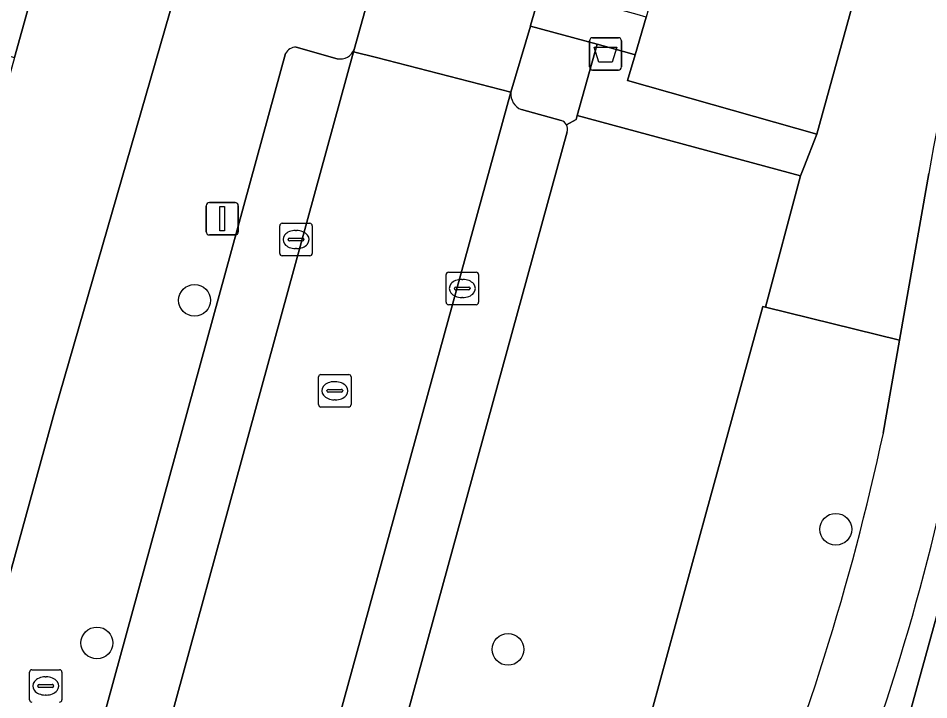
# Model space of a CAD drawing. Extents: x 162542 to 163147, y 380779 to 381521.
# Drawn here: x 163092.41 to 163120.43, y 381069.61 to 381090.58 of the extents above; entities that cross this region are included whole.
import ezdxf

# ---------------------------------------------------------------- set-up
doc = ezdxf.new("R2010")
doc.units = 0
for name, color, linetype in [('IMGEO_Afvalbak', 7, 'Continuous'), ('IMGEO_Berm_groen', 7, 'Continuous'), ('IMGEO_Boom', 7, 'Continuous'), ('IMGEO_Brandkraan', 7, 'Continuous'), ('IMGEO_Erf', 7, 'Continuous'), ('IMGEO_Fietspad_gesloten', 7, 'Continuous'), ('IMGEO_Groenvoorziening', 7, 'Continuous'), ('IMGEO_Haag', 7, 'Continuous'), ('IMGEO_Hek', 7, 'Continuous'), ('IMGEO_Kolk', 7, 'Continuous'), ('IMGEO_Lichtmast', 7, 'Continuous'), ('IMGEO_Pand', 7, 'Continuous'), ('IMGEO_Parkeervlak_open', 7, 'Continuous'), ('IMGEO_Rijbaan_lokaal_gesloten', 7, 'Continuous'), ('IMGEO_Rijbaan_lokaal_open', 7, 'Continuous'), ('IMGEO_Rioolput', 7, 'Continuous'), ('IMGEO_Terreindeel_zand', 7, 'Continuous'), ('IMGEO_Voetpad_open', 7, 'Continuous')]:
    doc.layers.add(name, color=color, linetype=linetype)

msp = doc.modelspace()

# ---------------------------------------------------------------- linework, layer by layer
at = {"layer": 'IMGEO_Afvalbak'}
for p, q in [((163109.984, 381089.083), (163109.984, 381089.883)), ((163109.984, 381089.883), (163109.984, 381089.083)), ((163110.084, 381089.983), (163110.874, 381089.983)), ((163110.874, 381089.983), (163110.084, 381089.983)), ((163110.974, 381089.883), (163110.974, 381089.083)), ((163110.974, 381089.083), (163110.974, 381089.883)), ((163110.874, 381088.983), (163110.084, 381088.983)), ((163110.084, 381088.983), (163110.874, 381088.983))]:
    msp.add_line(p, q, dxfattribs=at)
msp.add_lwpolyline([(163110.127, 381089.697), (163110.831, 381089.697), (163110.682, 381089.227), (163110.276, 381089.227), (163110.127, 381089.697)], dxfattribs=at)
for centre, start, end in [((163110.084, 381089.883), 90, 180), ((163110.084, 381089.883), 90, 180), ((163110.874, 381089.883), 0, 90), ((163110.874, 381089.883), 360, 90), ((163110.084, 381089.083), 180, 270), ((163110.084, 381089.083), 180, 270), ((163110.874, 381089.083), 270, 0), ((163110.874, 381089.083), 270, 0)]:
    msp.add_arc(centre, 0.1, start, end, dxfattribs=at)
at = {"layer": 'IMGEO_Berm_groen'}
for points in [[(163101.031, 381000.829), (163101.737, 381003.421), (163105.941, 381018.863), (163136.979, 381131.279)], [(163127.267, 381108.155), (163123.149, 381109.351), (163116.979, 381087.012), (163116.579, 381085.993), (163116.483, 381085.73), (163115.4, 381081.696), (163119.528, 381080.672), (163119.826, 381082.372), (163120.427, 381085.8)], [(163113.57, 381075.334), (163115.317, 381081.716), (163115.4, 381081.696), (163116.483, 381085.73), (163109.61, 381087.588), (163109.576, 381087.467), (163109.281, 381087.299)], [(163109.3, 381087.086), (163093.379, 381029.068), (163091.294, 381021.437), (163090.379, 381018.056), (163091.195, 381019.449), (163095.086, 381024.701), (163097.994, 381027.705), (163100.091, 381030.633), (163101.545, 381033.297), (163102.955, 381036.558), (163113.57, 381075.334)], [(163119.028, 381077.818), (163119.528, 381080.672), (163115.4, 381081.696), (163115.317, 381081.716), (163113.57, 381075.334), (163102.955, 381036.558), (163101.545, 381033.297), (163100.091, 381030.633), (163097.994, 381027.705), (163095.086, 381024.701), (163091.195, 381019.449), (163090.379, 381018.056), (163089.453, 381014.635), (163089.416, 381014.332), (163089.57, 381012.554), (163089.809, 381011.641), (163090.516, 381010.104), (163095.768, 381008.68)]]:
    msp.add_lwpolyline(points, dxfattribs=at)
for centre, radius, start, end in [((163194.822, 381073.038), 75.482, 160.07208, 170.26597), ((163109.024, 381087.169), 0.288, 343.3364, 26.8584), ((163044.442, 381093.779), 76.275, 337.20621, 347.92112), ((163053.246, 381091.16), 69.323, 336.76744, 348.52643)]:
    msp.add_arc(centre, radius, start, end, dxfattribs=at)
at = {"layer": 'IMGEO_Boom'}
for centre in [(163097.833, 381081.902), (163117.566, 381074.858), (163094.828, 381071.36), (163107.479, 381071.16)]:
    msp.add_circle(centre, 0.489, dxfattribs=at)
at = {"layer": 'IMGEO_Brandkraan'}
for p, q in [((163092.828, 381070.536), (163093.68, 381070.536)), ((163092.753, 381069.61), (163092.753, 381070.462)), ((163093.241, 381070.316), (163093.266, 381070.316)), ((163093.754, 381070.462), (163093.754, 381069.61)), ((163093.012, 381070.03), (163093.012, 381070.042)), ((163093.45, 381069.993), (163093.052, 381069.993)), ((163093.055, 381070.079), (163093.453, 381070.079)), ((163093.496, 381070.042), (163093.496, 381070.03)), ((163093.264, 381069.756), (163093.239, 381069.756))]:
    msp.add_line(p, q, dxfattribs=at)
for points in [[(163092.828, 381070.536), (163093.68, 381070.536)], [(163092.753, 381069.61), (163092.753, 381070.462)], [(163093.754, 381070.462), (163093.754, 381069.61)]]:
    msp.add_lwpolyline(points, dxfattribs=at)
for centre, radius, start, end in [((163092.83, 381070.46), 0.0765, 91.552, 178.448), ((163092.83, 381070.46), 0.0765, 91.552, 178.448), ((163093.678, 381070.46), 0.0765, 1.552, 88.448), ((163093.678, 381070.46), 0.0765, 1.552, 88.448), ((163093.052, 381070.039), 0.0403, 85.8775, 175.7526), ((163093.049, 381070.029), 0.0366, 178.938, 274.7102), ((163093.453, 381070.036), 0.043, 264.8664, 352.4533), ((163093.457, 381070.041), 0.0386, 1.7309, 96.639), ((163092.83, 381069.612), 0.0765, 181.552, 268.448), ((163092.83, 381069.612), 0.0765, 181.552, 268.448), ((163093.678, 381069.612), 0.0765, 271.552, 358.448), ((163093.678, 381069.612), 0.0765, 271.552, 358.448)]:
    msp.add_arc(centre, radius, start, end, dxfattribs=at)
for centre, major_axis, ratio, start_param, end_param in [((163093.24, 381070.036), (-0.387, 0.002), 0.722429, 4.712389, 7.853982), ((163093.265, 381070.036), (-0.39, 0.002), 0.717154, 1.570796, 4.712389)]:
    msp.add_ellipse(centre, major_axis=major_axis, ratio=ratio, start_param=start_param, end_param=end_param, dxfattribs=at)
at = {"layer": 'IMGEO_Erf'}
for points in [[(163079.113, 381025.409), (163089.044, 381062.198), (163093.539, 381078.503), (163098.537, 381095.857)], [(163093.75, 381094.611), (163092.295, 381089.37), (163090.84, 381084.129), (163089.386, 381078.888), (163087.931, 381073.647), (163086.476, 381068.406), (163085.001, 381063.092), (163083.577, 381057.961), (163082.192, 381052.974), (163080.799, 381047.953), (163079.436, 381043.045), (163078.029, 381037.977), (163076.589, 381032.786), (163075.182, 381027.72), (163073.745, 381022.542)]]:
    msp.add_lwpolyline(points, dxfattribs=at)
at = {"layer": 'IMGEO_Fietspad_gesloten'}
msp.add_lwpolyline([(163120.427, 381085.8), (163119.826, 381082.372), (163119.528, 381080.672), (163119.028, 381077.818)], dxfattribs=at)
for centre, radius, start, end in [((163194.822, 381073.038), 75.482, 160.07208, 170.26597), ((163044.442, 381093.779), 76.275, 337.20621, 347.92112), ((163053.246, 381091.16), 69.323, 336.76744, 348.52643)]:
    msp.add_arc(centre, radius, start, end, dxfattribs=at)
at = {"layer": 'IMGEO_Groenvoorziening'}
for points in [[(163110.227, 381089.781), (163108.167, 381090.341), (163107.568, 381088.303)], [(163109.281, 381087.299), (163109.576, 381087.467), (163109.61, 381087.588), (163110.227, 381089.781)], [(163107.893, 381087.77), (163109.119, 381087.439)]]:
    msp.add_lwpolyline(points, dxfattribs=at)
msp.add_lwpolyline([(163111.158, 381088.662), (163111.393, 381089.458), (163111.216, 381089.505), (163110.227, 381089.781), (163109.61, 381087.588), (163116.483, 381085.73), (163116.579, 381085.993), (163116.979, 381087.012)], close=True, dxfattribs=at)
for centre, radius, start, end in [((163108.09, 381088.256), 0.525, 174.8546, 247.8914), ((163109.031, 381087.173), 0.28, 26.7024, 71.6306)]:
    msp.add_arc(centre, radius, start, end, dxfattribs=at)
at = {"layer": 'IMGEO_Haag'}
msp.add_lwpolyline([(163111.158, 381088.662), (163111.393, 381089.458), (163111.216, 381089.505), (163110.227, 381089.781), (163109.61, 381087.588), (163116.483, 381085.73), (163116.579, 381085.993), (163116.979, 381087.012)], close=True, dxfattribs=at)
at = {"layer": 'IMGEO_Hek'}
for points in [[(163123.149, 381109.351), (163116.979, 381087.012)], [(163116.979, 381087.012), (163111.158, 381088.662), (163111.393, 381089.458)]]:
    msp.add_lwpolyline(points, dxfattribs=at)
at = {"layer": 'IMGEO_Kolk'}
for p, q in [((163100.531, 381084.272), (163101.383, 381084.272)), ((163100.456, 381083.346), (163100.456, 381084.198)), ((163100.944, 381084.052), (163100.969, 381084.052)), ((163101.457, 381084.198), (163101.457, 381083.346)), ((163100.715, 381083.766), (163100.715, 381083.778)), ((163101.153, 381083.729), (163100.755, 381083.729)), ((163100.758, 381083.815), (163101.156, 381083.815)), ((163101.199, 381083.778), (163101.199, 381083.766)), ((163100.967, 381083.492), (163100.942, 381083.492)), ((163101.383, 381083.272), (163100.531, 381083.272)), ((163105.572, 381081.841), (163105.572, 381082.693)), ((163105.647, 381082.767), (163106.499, 381082.767)), ((163106.06, 381082.547), (163106.085, 381082.547)), ((163106.573, 381082.693), (163106.573, 381081.841)), ((163105.831, 381082.261), (163105.831, 381082.273)), ((163105.874, 381082.31), (163106.272, 381082.31)), ((163106.315, 381082.273), (163106.315, 381082.261)), ((163106.269, 381082.224), (163105.871, 381082.224)), ((163106.083, 381081.987), (163106.058, 381081.987)), ((163106.499, 381081.767), (163105.647, 381081.767))]:
    msp.add_line(p, q, dxfattribs=at)
for points in [[(163100.531, 381084.272), (163101.383, 381084.272)], [(163100.456, 381083.346), (163100.456, 381084.198)], [(163101.457, 381084.198), (163101.457, 381083.346)], [(163101.383, 381083.272), (163100.531, 381083.272)], [(163105.572, 381081.841), (163105.572, 381082.693)], [(163105.647, 381082.767), (163106.499, 381082.767)], [(163106.573, 381082.693), (163106.573, 381081.841)], [(163106.499, 381081.767), (163105.647, 381081.767)]]:
    msp.add_lwpolyline(points, dxfattribs=at)
for centre, radius, start, end in [((163100.533, 381084.196), 0.0765, 91.552, 178.448), ((163100.533, 381084.196), 0.0765, 91.552, 178.448), ((163101.381, 381084.196), 0.0765, 1.552, 88.448), ((163101.381, 381084.196), 0.0765, 1.552, 88.448), ((163100.755, 381083.775), 0.0403, 85.8775, 175.7526), ((163100.752, 381083.765), 0.0366, 178.938, 274.7102), ((163101.156, 381083.772), 0.043, 264.8664, 352.4533), ((163101.16, 381083.777), 0.0386, 1.7309, 96.639), ((163100.533, 381083.348), 0.0765, 181.552, 268.448), ((163100.533, 381083.348), 0.0765, 181.552, 268.448), ((163101.381, 381083.348), 0.0765, 271.552, 358.448), ((163101.381, 381083.348), 0.0765, 271.552, 358.448), ((163105.649, 381082.691), 0.0765, 91.552, 178.448), ((163105.649, 381082.691), 0.0765, 91.552, 178.448), ((163106.497, 381082.691), 0.0765, 1.552, 88.448), ((163106.497, 381082.691), 0.0765, 1.552, 88.448), ((163105.871, 381082.27), 0.0403, 85.8775, 175.7526), ((163105.868, 381082.26), 0.0366, 178.938, 274.7102), ((163106.272, 381082.267), 0.043, 264.8664, 352.4533), ((163106.276, 381082.272), 0.0386, 1.7309, 96.639), ((163105.649, 381081.843), 0.0765, 181.552, 268.448), ((163105.649, 381081.843), 0.0765, 181.552, 268.448), ((163106.497, 381081.843), 0.0765, 271.552, 358.448), ((163106.497, 381081.843), 0.0765, 271.552, 358.448)]:
    msp.add_arc(centre, radius, start, end, dxfattribs=at)
for centre, major_axis, ratio, start_param, end_param in [((163100.943, 381083.772), (-0.387, 0.002), 0.722429, 4.712389, 7.853982), ((163100.968, 381083.772), (-0.39, 0.002), 0.717154, 1.570796, 4.712389), ((163106.059, 381082.267), (-0.387, 0.002), 0.722429, 4.712389, 7.853982), ((163106.084, 381082.267), (-0.39, 0.002), 0.717154, 1.570796, 4.712389)]:
    msp.add_ellipse(centre, major_axis=major_axis, ratio=ratio, start_param=start_param, end_param=end_param, dxfattribs=at)
at = {"layer": 'IMGEO_Lichtmast'}
for p, q in [((163098.19, 381084.013), (163098.19, 381084.813)), ((163098.19, 381084.813), (163098.19, 381084.013)), ((163098.29, 381084.913), (163099.08, 381084.913)), ((163099.08, 381084.913), (163098.29, 381084.913)), ((163099.18, 381084.813), (163099.18, 381084.013)), ((163099.18, 381084.013), (163099.18, 381084.813)), ((163099.08, 381083.913), (163098.29, 381083.913)), ((163098.29, 381083.913), (163099.08, 381083.913))]:
    msp.add_line(p, q, dxfattribs=at)
msp.add_lwpolyline([(163098.61, 381084.788), (163098.76, 381084.788), (163098.76, 381084.038), (163098.61, 381084.038), (163098.61, 381084.788)], dxfattribs=at)
for centre, start, end in [((163098.29, 381084.813), 90, 180), ((163098.29, 381084.813), 90, 180), ((163099.08, 381084.813), 0, 90), ((163099.08, 381084.813), 360, 90), ((163098.29, 381084.013), 180, 270), ((163098.29, 381084.013), 180, 270), ((163099.08, 381084.013), 270, 0), ((163099.08, 381084.013), 270, 0)]:
    msp.add_arc(centre, 0.1, start, end, dxfattribs=at)
at = {"layer": 'IMGEO_Pand'}
msp.add_lwpolyline([(163093.75, 381094.611), (163085.795, 381096.822), (163084.339, 381091.582), (163084.441, 381091.554), (163092.295, 381089.37)], close=True, dxfattribs=at)
at = {"layer": 'IMGEO_Parkeervlak_open'}
for points in [[(163084.522, 381023.155), (163084.559, 381023.291), (163102.722, 381089.551)], [(163102.224, 381089.338), (163100.965, 381089.692)], [(163102.722, 381089.551), (163102.742, 381089.624)], [(163100.631, 381089.497), (163100.487, 381088.976), (163086.585, 381038.264), (163083.391, 381026.615)], [(163107.568, 381088.303), (163098.85, 381056.569), (163093.215, 381036.056), (163091.439, 381029.59), (163089.373, 381021.916), (163087.365, 381014.541), (163086.271, 381010.462), (163085.179, 381006.534), (163084.668, 381004.939)], [(163109.119, 381087.439), (163107.893, 381087.77)], [(163087.092, 381006.049), (163088.512, 381011.194), (163089.294, 381014.047), (163089.453, 381014.635), (163090.379, 381018.056), (163091.294, 381021.437), (163093.379, 381029.068), (163109.3, 381087.086)]]:
    msp.add_lwpolyline(points, dxfattribs=at)
for centre, radius, start, end in [((163100.952, 381089.33), 0.362, 88.0002, 152.5553), ((163102.314, 381089.788), 0.459, 258.7371, 339.0712), ((163108.09, 381088.256), 0.525, 174.8546, 247.8914), ((163109.031, 381087.173), 0.28, 26.7024, 71.6306), ((163109.024, 381087.169), 0.288, 343.3364, 26.8584)]:
    msp.add_arc(centre, radius, start, end, dxfattribs=at)
at = {"layer": 'IMGEO_Rijbaan_lokaal_gesloten'}
msp.add_lwpolyline([(163062.369, 380926.22), (163069.643, 380932.768), (163092.997, 380973.876), (163099.48, 380989.07), (163114.525, 381043.88), (163135.379, 381116.471), (163139.069, 381133.952), (163137.61, 381134.315), (163137.557, 381133.07), (163136.979, 381131.279), (163105.941, 381018.863), (163101.737, 381003.421), (163101.031, 381000.829)], dxfattribs=at)
at = {"layer": 'IMGEO_Rijbaan_lokaal_open'}
for points in [[(163109.061, 381093.574), (163105.122, 381094.652), (163104.211, 381094.881), (163104.203, 381094.844), (163102.742, 381089.624), (163102.722, 381089.551), (163103.434, 381089.372), (163107.568, 381088.303), (163108.167, 381090.341), (163108.171, 381090.354), (163108.507, 381091.513)], [(163107.568, 381088.303), (163103.434, 381089.372), (163102.722, 381089.551), (163084.559, 381023.291), (163089.373, 381021.916), (163091.439, 381029.59), (163093.215, 381036.056), (163098.85, 381056.569)]]:
    msp.add_lwpolyline(points, close=True, dxfattribs=at)
at = {"layer": 'IMGEO_Rioolput'}
for p, q in [((163101.649, 381078.693), (163101.649, 381079.545)), ((163101.724, 381079.619), (163102.576, 381079.619)), ((163102.65, 381079.545), (163102.65, 381078.693)), ((163101.951, 381079.162), (163102.349, 381079.162)), ((163102.137, 381079.399), (163102.162, 381079.399)), ((163101.908, 381079.113), (163101.908, 381079.125)), ((163102.346, 381079.076), (163101.948, 381079.076)), ((163102.392, 381079.125), (163102.392, 381079.113)), ((163102.576, 381078.619), (163101.724, 381078.619)), ((163102.16, 381078.839), (163102.135, 381078.839))]:
    msp.add_line(p, q, dxfattribs=at)
for points in [[(163101.649, 381078.693), (163101.649, 381079.545)], [(163101.724, 381079.619), (163102.576, 381079.619)], [(163102.65, 381079.545), (163102.65, 381078.693)], [(163102.576, 381078.619), (163101.724, 381078.619)]]:
    msp.add_lwpolyline(points, dxfattribs=at)
for centre, radius, start, end in [((163101.726, 381079.543), 0.0765, 91.552, 178.448), ((163101.726, 381079.543), 0.0765, 91.552, 178.448), ((163102.574, 381079.543), 0.0765, 1.552, 88.448), ((163102.574, 381079.543), 0.0765, 1.552, 88.448), ((163101.948, 381079.122), 0.0403, 85.8775, 175.7526), ((163102.353, 381079.124), 0.0386, 1.7309, 96.639), ((163101.945, 381079.112), 0.0366, 178.938, 274.7102), ((163102.349, 381079.119), 0.043, 264.8664, 352.4533), ((163101.726, 381078.695), 0.0765, 181.552, 268.448), ((163101.726, 381078.695), 0.0765, 181.552, 268.448), ((163102.574, 381078.695), 0.0765, 271.552, 358.448), ((163102.574, 381078.695), 0.0765, 271.552, 358.448)]:
    msp.add_arc(centre, radius, start, end, dxfattribs=at)
for centre, major_axis, ratio, start_param, end_param in [((163102.136, 381079.119), (-0.387, 0.002), 0.722429, 4.712389, 7.853982), ((163102.161, 381079.119), (-0.39, 0.002), 0.717154, 1.570796, 4.712389)]:
    msp.add_ellipse(centre, major_axis=major_axis, ratio=ratio, start_param=start_param, end_param=end_param, dxfattribs=at)
at = {"layer": 'IMGEO_Terreindeel_zand'}
msp.add_lwpolyline([(163123.149, 381109.351), (163117.414, 381111.017), (163111.735, 381090.612), (163111.393, 381089.458), (163111.158, 381088.662), (163116.979, 381087.012)], close=True, dxfattribs=at)
at = {"layer": 'IMGEO_Voetpad_open'}
for points in [[(163116.374, 381139.268), (163105.933, 381138.5), (163105.012, 381135.183), (163107.841, 381134.207), (163108.43, 381133.686), (163108.607, 381132.594), (163098.537, 381095.857), (163093.539, 381078.503), (163089.044, 381062.198), (163079.113, 381025.409)], [(163102.742, 381089.624), (163104.203, 381094.844), (163104.211, 381094.881)], [(163100.965, 381089.692), (163102.224, 381089.338)], [(163083.391, 381026.615), (163086.585, 381038.264), (163100.487, 381088.976), (163100.631, 381089.497)]]:
    msp.add_lwpolyline(points, dxfattribs=at)
msp.add_lwpolyline([(163111.735, 381090.612), (163111.454, 381090.693), (163110.596, 381090.932), (163108.507, 381091.513), (163108.171, 381090.354), (163108.167, 381090.341), (163110.227, 381089.781), (163111.216, 381089.505), (163111.393, 381089.458)], close=True, dxfattribs=at)
for centre, radius, start, end in [((163100.952, 381089.33), 0.362, 88.0002, 152.5553), ((163102.314, 381089.788), 0.459, 258.7371, 339.0712)]:
    msp.add_arc(centre, radius, start, end, dxfattribs=at)

doc.saveas('drawing.dxf')
